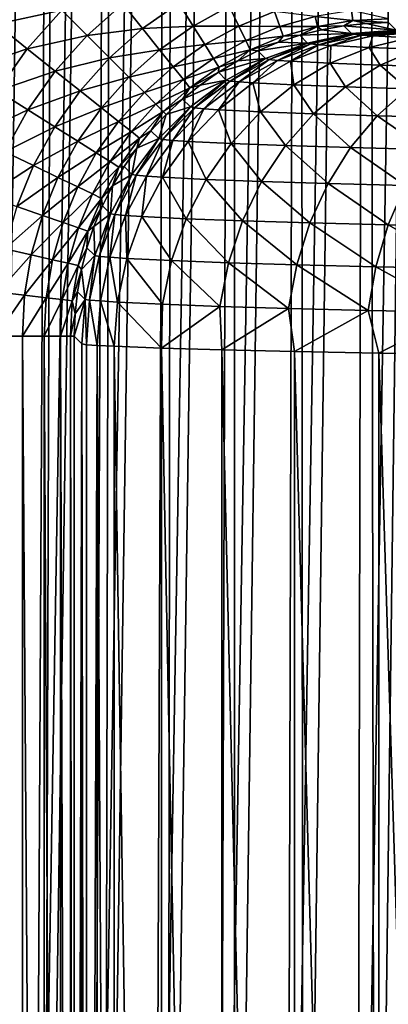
# Model space of a CAD drawing. Header units: millimetres. Extents: x -110 to 110, y 0 to 80.
# Tile 355 of 439: x 63.07 to 65.42, y 45.67 to 51.95. Entities that reach past the tile are written whole.
import ezdxf

# ---------------------------------------------------------------- set-up
doc = ezdxf.new("R2010")
doc.units = ezdxf.units.MM
doc.header["$LTSCALE"] = 59.460957
for name, color, linetype in [('134', 7, 'CONTINUOUS'), ('135', 7, 'CONTINUOUS'), ('136', 7, 'CONTINUOUS'), ('143', 7, 'CONTINUOUS'), ('144', 7, 'CONTINUOUS'), ('29', 7, 'CONTINUOUS'), ('53', 7, 'CONTINUOUS'), ('6', 7, 'CONTINUOUS'), ('77', 7, 'CONTINUOUS'), ('83', 7, 'CONTINUOUS'), ('86', 7, 'CONTINUOUS')]:
    doc.layers.add(name, color=color, linetype=linetype)

msp = doc.modelspace()

# ---------------------------------------------------------------- linework, layer by layer
at = {"layer": '134', "color": 7, "linetype": 'CONTINUOUS'}
for points in [[(65.2984, 51.7721, 43.5604), (65.3221, 51.846, 44.3345), (65.0553, 51.7842, 44.2564), (65.2984, 51.7721, 43.5604)], [(65.5565, 51.8343, 43.6635), (65.3221, 51.846, 44.3345), (65.2984, 51.7721, 43.5604), (65.5565, 51.8343, 43.6635)], [(65.5565, 51.8343, 43.6635), (65.5941, 51.8676, 44.4149), (65.3221, 51.846, 44.3345), (65.5565, 51.8343, 43.6635)], [(65.0509, 51.6711, 43.4623), (65.0553, 51.7842, 44.2564), (64.7994, 51.6837, 44.1822), (65.0509, 51.6711, 43.4623)], [(65.2984, 51.7721, 43.5604), (65.0553, 51.7842, 44.2564), (65.0509, 51.6711, 43.4623), (65.2984, 51.7721, 43.5604)], [(65.6065, 51.7604, 42.8906), (65.5565, 51.8343, 43.6635), (65.2984, 51.7721, 43.5604), (65.6065, 51.7604, 42.8906)], [(65.3696, 51.659, 42.7695), (65.2984, 51.7721, 43.5604), (65.0509, 51.6711, 43.4623), (65.3696, 51.659, 42.7695)], [(65.6065, 51.7604, 42.8906), (65.2984, 51.7721, 43.5604), (65.3696, 51.659, 42.7695), (65.6065, 51.7604, 42.8906)], [(65.7525, 51.6475, 42.11), (65.6065, 51.7604, 42.8906), (65.3696, 51.659, 42.7695), (65.7525, 51.6475, 42.11)], [(64.819, 51.5333, 43.3711), (64.7994, 51.6837, 44.1822), (64.5597, 51.5463, 44.1135), (64.819, 51.5333, 43.3711)], [(65.0509, 51.6711, 43.4623), (64.7994, 51.6837, 44.1822), (64.819, 51.5333, 43.3711), (65.0509, 51.6711, 43.4623)], [(65.1476, 51.5209, 42.6567), (65.0509, 51.6711, 43.4623), (64.819, 51.5333, 43.3711), (65.1476, 51.5209, 42.6567)], [(65.3696, 51.659, 42.7695), (65.0509, 51.6711, 43.4623), (65.1476, 51.5209, 42.6567), (65.3696, 51.659, 42.7695)], [(65.5424, 51.509, 41.9767), (65.3696, 51.659, 42.7695), (65.1476, 51.5209, 42.6567), (65.5424, 51.509, 41.9767)], [(65.7525, 51.6475, 42.11), (65.3696, 51.659, 42.7695), (65.5424, 51.509, 41.9767), (65.7525, 51.6475, 42.11)], [(64.6074, 51.3616, 43.2887), (64.5597, 51.5463, 44.1135), (64.3409, 51.3749, 44.0515), (64.6074, 51.3616, 43.2887)], [(64.819, 51.5333, 43.3711), (64.5597, 51.5463, 44.1135), (64.6074, 51.3616, 43.2887), (64.819, 51.5333, 43.3711)], [(64.945, 51.3488, 42.5546), (64.819, 51.5333, 43.3711), (64.6074, 51.3616, 43.2887), (64.945, 51.3488, 42.5546)], [(65.1476, 51.5209, 42.6567), (64.819, 51.5333, 43.3711), (64.945, 51.3488, 42.5546), (65.1476, 51.5209, 42.6567)], [(65.3507, 51.3366, 41.8559), (65.1476, 51.5209, 42.6567), (64.945, 51.3488, 42.5546), (65.3507, 51.3366, 41.8559)], [(65.5424, 51.509, 41.9767), (65.1476, 51.5209, 42.6567), (65.3507, 51.3366, 41.8559), (65.5424, 51.509, 41.9767)], [(65.8208, 51.3251, 41.1987), (65.5424, 51.509, 41.9767), (65.3507, 51.3366, 41.8559), (65.8208, 51.3251, 41.1987)], [(64.4203, 51.1593, 43.2168), (64.3409, 51.3749, 44.0515), (64.1476, 51.173, 43.9976), (64.4203, 51.1593, 43.2168)], [(64.6074, 51.3616, 43.2887), (64.3409, 51.3749, 44.0515), (64.4203, 51.1593, 43.2168), (64.6074, 51.3616, 43.2887)], [(64.7659, 51.1462, 42.4653), (64.6074, 51.3616, 43.2887), (64.4203, 51.1593, 43.2168), (64.7659, 51.1462, 42.4653)], [(64.945, 51.3488, 42.5546), (64.6074, 51.3616, 43.2887), (64.7659, 51.1462, 42.4653), (64.945, 51.3488, 42.5546)], [(65.1812, 51.1337, 41.75), (64.945, 51.3488, 42.5546), (64.7659, 51.1462, 42.4653), (65.1812, 51.1337, 41.75)], [(65.3507, 51.3366, 41.8559), (64.945, 51.3488, 42.5546), (65.1812, 51.1337, 41.75), (65.3507, 51.3366, 41.8559)], [(65.6625, 51.122, 41.0772), (65.3507, 51.3366, 41.8559), (65.1812, 51.1337, 41.75), (65.6625, 51.122, 41.0772)], [(65.8208, 51.3251, 41.1987), (65.3507, 51.3366, 41.8559), (65.6625, 51.122, 41.0772), (65.8208, 51.3251, 41.1987)], [(64.2616, 50.9307, 43.1567), (64.1476, 51.173, 43.9976), (63.9835, 50.9446, 43.9529), (64.2616, 50.9307, 43.1567)], [(64.4203, 51.1593, 43.2168), (64.1476, 51.173, 43.9976), (64.2616, 50.9307, 43.1567), (64.4203, 51.1593, 43.2168)], [(64.614, 50.9173, 42.3905), (64.4203, 51.1593, 43.2168), (64.2616, 50.9307, 43.1567), (64.614, 50.9173, 42.3905)], [(64.7659, 51.1462, 42.4653), (64.4203, 51.1593, 43.2168), (64.614, 50.9173, 42.3905), (64.7659, 51.1462, 42.4653)], [(65.0375, 50.9046, 41.6611), (64.7659, 51.1462, 42.4653), (64.614, 50.9173, 42.3905), (65.0375, 50.9046, 41.6611)], [(65.1812, 51.1337, 41.75), (64.7659, 51.1462, 42.4653), (65.0375, 50.9046, 41.6611), (65.1812, 51.1337, 41.75)], [(65.5282, 50.8926, 40.9752), (65.1812, 51.1337, 41.75), (65.0375, 50.9046, 41.6611), (65.5282, 50.8926, 40.9752)], [(65.6625, 51.122, 41.0772), (65.1812, 51.1337, 41.75), (65.5282, 50.8926, 40.9752), (65.6625, 51.122, 41.0772)], [(64.1345, 50.6802, 43.1098), (63.9835, 50.9446, 43.9529), (63.8521, 50.6943, 43.9183), (64.1345, 50.6802, 43.1098)], [(64.2616, 50.9307, 43.1567), (63.9835, 50.9446, 43.9529), (64.1345, 50.6802, 43.1098), (64.2616, 50.9307, 43.1567)], [(64.4923, 50.6666, 42.3317), (64.2616, 50.9307, 43.1567), (64.1345, 50.6802, 43.1098), (64.4923, 50.6666, 42.3317)], [(64.614, 50.9173, 42.3905), (64.2616, 50.9307, 43.1567), (64.4923, 50.6666, 42.3317), (64.614, 50.9173, 42.3905)], [(64.9223, 50.6537, 41.5911), (64.614, 50.9173, 42.3905), (64.4923, 50.6666, 42.3317), (64.9223, 50.6537, 41.5911)], [(65.0375, 50.9046, 41.6611), (64.614, 50.9173, 42.3905), (64.9223, 50.6537, 41.5911), (65.0375, 50.9046, 41.6611)], [(65.4206, 50.6416, 40.8946), (65.0375, 50.9046, 41.6611), (64.9223, 50.6537, 41.5911), (65.4206, 50.6416, 40.8946)], [(65.5282, 50.8926, 40.9752), (65.0375, 50.9046, 41.6611), (65.4206, 50.6416, 40.8946), (65.5282, 50.8926, 40.9752)], [(65.9827, 50.6303, 40.2484), (65.5282, 50.8926, 40.9752), (65.4206, 50.6416, 40.8946), (65.9827, 50.6303, 40.2484)], [(64.0416, 50.4131, 43.0769), (63.8521, 50.6943, 43.9183), (63.756, 50.4274, 43.8944), (64.0416, 50.4131, 43.0769)], [(64.1345, 50.6802, 43.1098), (63.8521, 50.6943, 43.9183), (64.0416, 50.4131, 43.0769), (64.1345, 50.6802, 43.1098)], [(64.4033, 50.3994, 42.2902), (64.1345, 50.6802, 43.1098), (64.0416, 50.4131, 43.0769), (64.4033, 50.3994, 42.2902)], [(64.4923, 50.6666, 42.3317), (64.1345, 50.6802, 43.1098), (64.4033, 50.3994, 42.2902), (64.4923, 50.6666, 42.3317)], [(64.8381, 50.3863, 41.5414), (64.4923, 50.6666, 42.3317), (64.4033, 50.3994, 42.2902), (64.8381, 50.3863, 41.5414)], [(64.9223, 50.6537, 41.5911), (64.4923, 50.6666, 42.3317), (64.8381, 50.3863, 41.5414), (64.9223, 50.6537, 41.5911)], [(65.342, 50.374, 40.8371), (64.9223, 50.6537, 41.5911), (64.8381, 50.3863, 41.5414), (65.342, 50.374, 40.8371)], [(65.4206, 50.6416, 40.8946), (64.9223, 50.6537, 41.5911), (65.342, 50.374, 40.8371), (65.4206, 50.6416, 40.8946)], [(65.9103, 50.3626, 40.1838), (65.4206, 50.6416, 40.8946), (65.342, 50.374, 40.8371), (65.9103, 50.3626, 40.1838)], [(65.9827, 50.6303, 40.2484), (65.4206, 50.6416, 40.8946), (65.9103, 50.3626, 40.1838), (65.9827, 50.6303, 40.2484)], [(63.9846, 50.1347, 43.0588), (63.756, 50.4274, 43.8944), (63.6972, 50.1491, 43.8818), (63.9846, 50.1347, 43.0588)], [(64.0416, 50.4131, 43.0769), (63.756, 50.4274, 43.8944), (63.9846, 50.1347, 43.0588), (64.0416, 50.4131, 43.0769)], [(64.3489, 50.1209, 42.2668), (64.0416, 50.4131, 43.0769), (63.9846, 50.1347, 43.0588), (64.3489, 50.1209, 42.2668)], [(64.4033, 50.3994, 42.2902), (64.0416, 50.4131, 43.0769), (64.3489, 50.1209, 42.2668), (64.4033, 50.3994, 42.2902)], [(64.7866, 50.1077, 41.5129), (64.4033, 50.3994, 42.2902), (64.3489, 50.1209, 42.2668), (64.7866, 50.1077, 41.5129)], [(64.8381, 50.3863, 41.5414), (64.4033, 50.3994, 42.2902), (64.7866, 50.1077, 41.5129), (64.8381, 50.3863, 41.5414)], [(65.2938, 50.0953, 40.8039), (64.8381, 50.3863, 41.5414), (64.7866, 50.1077, 41.5129), (65.2938, 50.0953, 40.8039)], [(65.342, 50.374, 40.8371), (64.8381, 50.3863, 41.5414), (65.2938, 50.0953, 40.8039), (65.342, 50.374, 40.8371)], [(65.866, 50.0839, 40.1462), (65.342, 50.374, 40.8371), (65.2938, 50.0953, 40.8039), (65.866, 50.0839, 40.1462)], [(65.9103, 50.3626, 40.1838), (65.342, 50.374, 40.8371), (65.866, 50.0839, 40.1462), (65.9103, 50.3626, 40.1838)], [(63.6768, 49.8679, 43.8806), (63.9776, 49.8562, 43.0245), (63.6972, 50.1491, 43.8818), (63.6768, 49.8679, 43.8806)], [(63.9776, 49.8562, 43.0245), (63.9846, 50.1347, 43.0588), (63.6972, 50.1491, 43.8818), (63.9776, 49.8562, 43.0245)], [(63.9776, 49.8562, 43.0245), (64.3489, 50.1209, 42.2668), (63.9846, 50.1347, 43.0588), (63.9776, 49.8562, 43.0245)], [(63.9776, 49.8562, 43.0245), (64.3613, 49.845, 42.2021), (64.3489, 50.1209, 42.2668), (63.9776, 49.8562, 43.0245)], [(64.3613, 49.845, 42.2021), (64.7866, 50.1077, 41.5129), (64.3489, 50.1209, 42.2668), (64.3613, 49.845, 42.2021)], [(64.3613, 49.845, 42.2021), (64.8241, 49.8343, 41.4215), (64.7866, 50.1077, 41.5129), (64.3613, 49.845, 42.2021)], [(64.8241, 49.8343, 41.4215), (65.2938, 50.0953, 40.8039), (64.7866, 50.1077, 41.5129), (64.8241, 49.8343, 41.4215)], [(64.8241, 49.8343, 41.4215), (65.3615, 49.8243, 40.6903), (65.2938, 50.0953, 40.8039), (64.8241, 49.8343, 41.4215)], [(65.3615, 49.8243, 40.6903), (65.866, 50.0839, 40.1462), (65.2938, 50.0953, 40.8039), (65.3615, 49.8243, 40.6903)], [(65.3615, 49.8243, 40.6903), (65.9683, 49.8151, 40.0156), (65.866, 50.0839, 40.1462), (65.3615, 49.8243, 40.6903)]]:
    msp.add_3dface(points, dxfattribs=at)
at = {"layer": '135', "color": 7, "linetype": 'CONTINUOUS'}
for points in [[(64.9072, 51.8004, 45.2079), (64.9279, 51.795, 44.887), (65.1859, 51.8612, 45.2117), (64.9072, 51.8004, 45.2079)], [(64.9279, 51.795, 44.887), (65.2048, 51.856, 44.9159), (65.1859, 51.8612, 45.2117), (64.9279, 51.795, 44.887)], [(64.9279, 51.795, 44.887), (64.9775, 51.7896, 44.5687), (65.2048, 51.856, 44.9159), (64.9279, 51.795, 44.887)], [(64.9775, 51.7896, 44.5687), (65.2503, 51.851, 44.6224), (65.2048, 51.856, 44.9159), (64.9775, 51.7896, 44.5687)], [(64.9775, 51.7896, 44.5687), (65.0553, 51.7842, 44.2564), (65.2503, 51.851, 44.6224), (64.9775, 51.7896, 44.5687)], [(65.0553, 51.7842, 44.2564), (65.3221, 51.846, 44.3345), (65.2503, 51.851, 44.6224), (65.0553, 51.7842, 44.2564)], [(65.4874, 51.8769, 44.9461), (65.4705, 51.8816, 45.2163), (65.1859, 51.8612, 45.2117), (65.4874, 51.8769, 44.9461)], [(65.2048, 51.856, 44.9159), (65.4874, 51.8769, 44.9461), (65.1859, 51.8612, 45.2117), (65.2048, 51.856, 44.9159)], [(65.5287, 51.8722, 44.678), (65.4874, 51.8769, 44.9461), (65.2048, 51.856, 44.9159), (65.5287, 51.8722, 44.678)], [(65.2503, 51.851, 44.6224), (65.5287, 51.8722, 44.678), (65.2048, 51.856, 44.9159), (65.2503, 51.851, 44.6224)], [(65.5941, 51.8676, 44.4149), (65.5287, 51.8722, 44.678), (65.2503, 51.851, 44.6224), (65.5941, 51.8676, 44.4149)], [(65.3221, 51.846, 44.3345), (65.5941, 51.8676, 44.4149), (65.2503, 51.851, 44.6224), (65.3221, 51.846, 44.3345)], [(64.6399, 51.7007, 45.205), (64.6623, 51.695, 44.86), (64.9072, 51.8004, 45.2079), (64.6399, 51.7007, 45.205)], [(64.6623, 51.695, 44.86), (64.9279, 51.795, 44.887), (64.9072, 51.8004, 45.2079), (64.6623, 51.695, 44.86)], [(64.6623, 51.695, 44.86), (64.7158, 51.6894, 44.5179), (64.9279, 51.795, 44.887), (64.6623, 51.695, 44.86)], [(64.7158, 51.6894, 44.5179), (64.9775, 51.7896, 44.5687), (64.9279, 51.795, 44.887), (64.7158, 51.6894, 44.5179)], [(64.7158, 51.6894, 44.5179), (64.7994, 51.6837, 44.1822), (64.9775, 51.7896, 44.5687), (64.7158, 51.6894, 44.5179)], [(64.7994, 51.6837, 44.1822), (65.0553, 51.7842, 44.2564), (64.9775, 51.7896, 44.5687), (64.7994, 51.6837, 44.1822)], [(64.3895, 51.5639, 45.203), (64.4135, 51.5581, 44.8355), (64.6399, 51.7007, 45.205), (64.3895, 51.5639, 45.203)], [(64.4135, 51.5581, 44.8355), (64.6623, 51.695, 44.86), (64.6399, 51.7007, 45.205), (64.4135, 51.5581, 44.8355)], [(64.4135, 51.5581, 44.8355), (64.4707, 51.5524, 44.471), (64.6623, 51.695, 44.86), (64.4135, 51.5581, 44.8355)], [(64.4707, 51.5524, 44.471), (64.7158, 51.6894, 44.5179), (64.6623, 51.695, 44.86), (64.4707, 51.5524, 44.471)], [(64.4707, 51.5524, 44.471), (64.5597, 51.5463, 44.1135), (64.7158, 51.6894, 44.5179), (64.4707, 51.5524, 44.471)], [(64.5597, 51.5463, 44.1135), (64.7994, 51.6837, 44.1822), (64.7158, 51.6894, 44.5179), (64.5597, 51.5463, 44.1135)], [(64.1612, 51.3929, 45.202), (64.1866, 51.3871, 44.814), (64.3895, 51.5639, 45.203), (64.1612, 51.3929, 45.202)], [(64.1866, 51.3871, 44.814), (64.4135, 51.5581, 44.8355), (64.3895, 51.5639, 45.203), (64.1866, 51.3871, 44.814)], [(64.1866, 51.3871, 44.814), (64.247, 51.3813, 44.4291), (64.4135, 51.5581, 44.8355), (64.1866, 51.3871, 44.814)], [(64.247, 51.3813, 44.4291), (64.4707, 51.5524, 44.471), (64.4135, 51.5581, 44.8355), (64.247, 51.3813, 44.4291)], [(64.247, 51.3813, 44.4291), (64.3409, 51.3749, 44.0515), (64.4707, 51.5524, 44.471), (64.247, 51.3813, 44.4291)], [(64.3409, 51.3749, 44.0515), (64.5597, 51.5463, 44.1135), (64.4707, 51.5524, 44.471), (64.3409, 51.3749, 44.0515)], [(63.9594, 51.1912, 45.202), (63.986, 51.1854, 44.7958), (64.1612, 51.3929, 45.202), (63.9594, 51.1912, 45.202)], [(63.986, 51.1854, 44.7958), (64.1866, 51.3871, 44.814), (64.1612, 51.3929, 45.202), (63.986, 51.1854, 44.7958)], [(63.986, 51.1854, 44.7958), (64.0492, 51.1797, 44.3929), (64.1866, 51.3871, 44.814), (63.986, 51.1854, 44.7958)], [(64.0492, 51.1797, 44.3929), (64.247, 51.3813, 44.4291), (64.1866, 51.3871, 44.814), (64.0492, 51.1797, 44.3929)], [(64.0492, 51.1797, 44.3929), (64.1476, 51.173, 43.9976), (64.247, 51.3813, 44.4291), (64.0492, 51.1797, 44.3929)], [(64.1476, 51.173, 43.9976), (64.3409, 51.3749, 44.0515), (64.247, 51.3813, 44.4291), (64.1476, 51.173, 43.9976)], [(63.7884, 50.9628, 45.203), (63.8159, 50.9571, 44.7814), (63.9594, 51.1912, 45.202), (63.7884, 50.9628, 45.203)], [(63.8159, 50.9571, 44.7814), (63.986, 51.1854, 44.7958), (63.9594, 51.1912, 45.202), (63.8159, 50.9571, 44.7814)], [(63.8159, 50.9571, 44.7814), (63.8815, 50.9515, 44.3632), (63.986, 51.1854, 44.7958), (63.8159, 50.9571, 44.7814)], [(63.8815, 50.9515, 44.3632), (64.0492, 51.1797, 44.3929), (63.986, 51.1854, 44.7958), (63.8815, 50.9515, 44.3632)], [(63.8815, 50.9515, 44.3632), (63.9835, 50.9446, 43.9529), (64.0492, 51.1797, 44.3929), (63.8815, 50.9515, 44.3632)], [(63.9835, 50.9446, 43.9529), (64.1476, 51.173, 43.9976), (64.0492, 51.1797, 44.3929), (63.9835, 50.9446, 43.9529)], [(63.6517, 50.7124, 45.205), (63.6798, 50.707, 44.771), (63.7884, 50.9628, 45.203), (63.6517, 50.7124, 45.205)], [(63.6798, 50.707, 44.771), (63.8159, 50.9571, 44.7814), (63.7884, 50.9628, 45.203), (63.6798, 50.707, 44.771)], [(63.6798, 50.707, 44.771), (63.7471, 50.7015, 44.3406), (63.8159, 50.9571, 44.7814), (63.6798, 50.707, 44.771)], [(63.7471, 50.7015, 44.3406), (63.8815, 50.9515, 44.3632), (63.8159, 50.9571, 44.7814), (63.7471, 50.7015, 44.3406)], [(63.7471, 50.7015, 44.3406), (63.8521, 50.6943, 43.9183), (63.8815, 50.9515, 44.3632), (63.7471, 50.7015, 44.3406)], [(63.8521, 50.6943, 43.9183), (63.9835, 50.9446, 43.9529), (63.8815, 50.9515, 44.3632), (63.8521, 50.6943, 43.9183)], [(63.5519, 50.4452, 45.2079), (63.5804, 50.4399, 44.7649), (63.6517, 50.7124, 45.205), (63.5519, 50.4452, 45.2079)], [(63.5804, 50.4399, 44.7649), (63.6798, 50.707, 44.771), (63.6517, 50.7124, 45.205), (63.5804, 50.4399, 44.7649)], [(63.5804, 50.4399, 44.7649), (63.6489, 50.4347, 44.3255), (63.6798, 50.707, 44.771), (63.5804, 50.4399, 44.7649)], [(63.6489, 50.4347, 44.3255), (63.7471, 50.7015, 44.3406), (63.6798, 50.707, 44.771), (63.6489, 50.4347, 44.3255)], [(63.6489, 50.4347, 44.3255), (63.756, 50.4274, 43.8944), (63.7471, 50.7015, 44.3406), (63.6489, 50.4347, 44.3255)], [(63.756, 50.4274, 43.8944), (63.8521, 50.6943, 43.9183), (63.7471, 50.7015, 44.3406), (63.756, 50.4274, 43.8944)], [(63.4912, 50.1664, 45.2117), (63.5197, 50.1614, 44.7632), (63.5519, 50.4452, 45.2079), (63.4912, 50.1664, 45.2117)], [(63.5197, 50.1614, 44.7632), (63.5804, 50.4399, 44.7649), (63.5519, 50.4452, 45.2079), (63.5197, 50.1614, 44.7632)], [(63.5197, 50.1614, 44.7632), (63.5887, 50.1565, 44.3183), (63.5804, 50.4399, 44.7649), (63.5197, 50.1614, 44.7632)], [(63.5887, 50.1565, 44.3183), (63.6489, 50.4347, 44.3255), (63.5804, 50.4399, 44.7649), (63.5887, 50.1565, 44.3183)], [(63.5887, 50.1565, 44.3183), (63.6972, 50.1491, 43.8818), (63.6489, 50.4347, 44.3255), (63.5887, 50.1565, 44.3183)], [(63.6972, 50.1491, 43.8818), (63.756, 50.4274, 43.8944), (63.6489, 50.4347, 44.3255), (63.6972, 50.1491, 43.8818)], [(63.4708, 49.8819, 45.2163), (63.499, 49.8772, 44.7659), (63.4912, 50.1664, 45.2117), (63.4708, 49.8819, 45.2163)], [(63.499, 49.8772, 44.7659), (63.5197, 50.1614, 44.7632), (63.4912, 50.1664, 45.2117), (63.499, 49.8772, 44.7659)], [(63.499, 49.8772, 44.7659), (63.5679, 49.8725, 44.319), (63.5197, 50.1614, 44.7632), (63.499, 49.8772, 44.7659)], [(63.5679, 49.8725, 44.319), (63.5887, 50.1565, 44.3183), (63.5197, 50.1614, 44.7632), (63.5679, 49.8725, 44.319)], [(63.5679, 49.8725, 44.319), (63.6768, 49.8679, 43.8806), (63.5887, 50.1565, 44.3183), (63.5679, 49.8725, 44.319)], [(63.6768, 49.8679, 43.8806), (63.6972, 50.1491, 43.8818), (63.5887, 50.1565, 44.3183), (63.6768, 49.8679, 43.8806)]]:
    msp.add_3dface(points, dxfattribs=at)
at = {"layer": '136', "color": 7, "linetype": 'CONTINUOUS'}
for points in [[(64.9966, 51.8853, 48.0415), (65.1859, 51.8612, 45.2117), (65.1373, 51.9106, 48.0395), (64.9966, 51.8853, 48.0415)], [(65.1373, 51.9106, 48.0395), (65.4705, 51.8816, 45.2163), (65.2792, 51.9258, 48.0373), (65.1373, 51.9106, 48.0395)], [(65.1859, 51.8612, 45.2117), (65.4705, 51.8816, 45.2163), (65.1373, 51.9106, 48.0395), (65.1859, 51.8612, 45.2117)], [(65.4705, 51.8816, 45.2163), (65.4213, 51.9308, 48.0349), (65.2792, 51.9258, 48.0373), (65.4705, 51.8816, 45.2163)], [(64.7225, 51.805, 48.0449), (64.9072, 51.8004, 45.2079), (64.858, 51.85, 48.0433), (64.7225, 51.805, 48.0449)], [(64.858, 51.85, 48.0433), (65.1859, 51.8612, 45.2117), (64.9966, 51.8853, 48.0415), (64.858, 51.85, 48.0433)], [(64.9072, 51.8004, 45.2079), (65.1859, 51.8612, 45.2117), (64.858, 51.85, 48.0433), (64.9072, 51.8004, 45.2079)], [(64.5906, 51.7504, 48.0462), (64.9072, 51.8004, 45.2079), (64.7225, 51.805, 48.0449), (64.5906, 51.7504, 48.0462)], [(64.6399, 51.7007, 45.205), (64.9072, 51.8004, 45.2079), (64.5906, 51.7504, 48.0462), (64.6399, 51.7007, 45.205)], [(64.4629, 51.6865, 48.0474), (64.6399, 51.7007, 45.205), (64.5906, 51.7504, 48.0462), (64.4629, 51.6865, 48.0474)], [(64.34, 51.6137, 48.0482), (64.6399, 51.7007, 45.205), (64.4629, 51.6865, 48.0474), (64.34, 51.6137, 48.0482)], [(64.3895, 51.5639, 45.203), (64.6399, 51.7007, 45.205), (64.34, 51.6137, 48.0482), (64.3895, 51.5639, 45.203)], [(64.2227, 51.5323, 48.0489), (64.3895, 51.5639, 45.203), (64.34, 51.6137, 48.0482), (64.2227, 51.5323, 48.0489)], [(64.1115, 51.4427, 48.0492), (64.3895, 51.5639, 45.203), (64.2227, 51.5323, 48.0489), (64.1115, 51.4427, 48.0492)], [(64.1612, 51.3929, 45.202), (64.3895, 51.5639, 45.203), (64.1115, 51.4427, 48.0492), (64.1612, 51.3929, 45.202)], [(64.007, 51.3454, 48.0494), (64.1612, 51.3929, 45.202), (64.1115, 51.4427, 48.0492), (64.007, 51.3454, 48.0494)], [(63.9097, 51.2409, 48.0492), (63.9594, 51.1912, 45.202), (64.007, 51.3454, 48.0494), (63.9097, 51.2409, 48.0492)], [(63.9594, 51.1912, 45.202), (64.1612, 51.3929, 45.202), (64.007, 51.3454, 48.0494), (63.9594, 51.1912, 45.202)], [(63.8201, 51.1297, 48.0489), (63.9594, 51.1912, 45.202), (63.9097, 51.2409, 48.0492), (63.8201, 51.1297, 48.0489)], [(63.7884, 50.9628, 45.203), (63.9594, 51.1912, 45.202), (63.8201, 51.1297, 48.0489), (63.7884, 50.9628, 45.203)], [(63.7387, 51.0124, 48.0482), (63.7884, 50.9628, 45.203), (63.8201, 51.1297, 48.0489), (63.7387, 51.0124, 48.0482)], [(63.6658, 50.8895, 48.0474), (63.7884, 50.9628, 45.203), (63.7387, 51.0124, 48.0482), (63.6658, 50.8895, 48.0474)], [(63.6517, 50.7124, 45.205), (63.7884, 50.9628, 45.203), (63.6658, 50.8895, 48.0474), (63.6517, 50.7124, 45.205)], [(63.602, 50.7618, 48.0462), (63.6517, 50.7124, 45.205), (63.6658, 50.8895, 48.0474), (63.602, 50.7618, 48.0462)], [(63.5474, 50.6299, 48.0449), (63.6517, 50.7124, 45.205), (63.602, 50.7618, 48.0462), (63.5474, 50.6299, 48.0449)], [(63.5519, 50.4452, 45.2079), (63.6517, 50.7124, 45.205), (63.5474, 50.6299, 48.0449), (63.5519, 50.4452, 45.2079)], [(63.5023, 50.4944, 48.0433), (63.5519, 50.4452, 45.2079), (63.5474, 50.6299, 48.0449), (63.5023, 50.4944, 48.0433)], [(63.467, 50.3558, 48.0415), (63.5519, 50.4452, 45.2079), (63.5023, 50.4944, 48.0433), (63.467, 50.3558, 48.0415)], [(63.4912, 50.1664, 45.2117), (63.5519, 50.4452, 45.2079), (63.467, 50.3558, 48.0415), (63.4912, 50.1664, 45.2117)], [(63.4417, 50.2151, 48.0395), (63.4912, 50.1664, 45.2117), (63.467, 50.3558, 48.0415), (63.4417, 50.2151, 48.0395)], [(63.4266, 50.0732, 48.0373), (63.4912, 50.1664, 45.2117), (63.4417, 50.2151, 48.0395), (63.4266, 50.0732, 48.0373)], [(63.4216, 49.9311, 48.0349), (63.4912, 50.1664, 45.2117), (63.4266, 50.0732, 48.0373), (63.4216, 49.9311, 48.0349)], [(63.4216, 49.9311, 48.0349), (63.4708, 49.8819, 45.2163), (63.4912, 50.1664, 45.2117), (63.4216, 49.9311, 48.0349)]]:
    msp.add_3dface(points, dxfattribs=at)
at = {"layer": '143', "color": 7, "linetype": 'CONTINUOUS'}
for points in [[(63.1656, 52.1868, 49.8289), (62.7197, 52.0855, 49.9246), (62.9274, 51.9199, 49.8287), (63.1656, 52.1868, 49.8289)], [(63.1656, 52.1868, 49.8289), (62.9274, 51.9199, 49.8287), (63.3421, 52.0103, 49.6966), (63.1656, 52.1868, 49.8289)], [(63.7305, 52.0512, 49.5303), (63.3421, 52.0103, 49.6966), (63.5036, 51.8487, 49.5305), (63.7305, 52.0512, 49.5303)], [(63.7305, 52.0512, 49.5303), (63.5036, 51.8487, 49.5305), (63.8569, 51.8927, 49.3336), (63.7305, 52.0512, 49.5303)], [(64.0867, 52.055, 49.3329), (63.7305, 52.0512, 49.5303), (63.8569, 51.8927, 49.3336), (64.0867, 52.055, 49.3329)], [(64.0867, 52.055, 49.3329), (63.8569, 51.8927, 49.3336), (64.1787, 51.9085, 49.1095), (64.0867, 52.055, 49.3329)], [(64.4083, 52.0344, 49.1082), (64.0867, 52.055, 49.3329), (64.1787, 51.9085, 49.1095), (64.4083, 52.0344, 49.1082)], [(64.4083, 52.0344, 49.1082), (64.1787, 51.9085, 49.1095), (64.4688, 51.9087, 48.8626), (64.4083, 52.0344, 49.1082)], [(64.6965, 52.0021, 48.8607), (64.4083, 52.0344, 49.1082), (64.4688, 51.9087, 48.8626), (64.6965, 52.0021, 48.8607)], [(63.3421, 52.0103, 49.6966), (62.9274, 51.9199, 49.8287), (63.1226, 51.7643, 49.6964), (63.3421, 52.0103, 49.6966)], [(63.3421, 52.0103, 49.6966), (63.1226, 51.7643, 49.6964), (63.5036, 51.8487, 49.5305), (63.3421, 52.0103, 49.6966)], [(64.6965, 52.0021, 48.8607), (64.4688, 51.9087, 48.8626), (64.7306, 51.9046, 48.5978), (64.6965, 52.0021, 48.8607)], [(64.9561, 51.9687, 48.5952), (64.6965, 52.0021, 48.8607), (64.7306, 51.9046, 48.5978), (64.9561, 51.9687, 48.5952)], [(65.1873, 52.007, 48.5922), (64.9561, 51.9687, 48.5952), (65.1945, 51.9431, 48.3171), (65.1873, 52.007, 48.5922)], [(65.4213, 51.9552, 48.3135), (65.1873, 52.007, 48.5922), (65.1945, 51.9431, 48.3171), (65.4213, 51.9552, 48.3135)], [(62.9274, 51.9199, 49.8287), (62.7212, 51.6277, 49.8284), (63.1226, 51.7643, 49.6964), (62.9274, 51.9199, 49.8287)], [(64.1787, 51.9085, 49.1095), (63.8569, 51.8927, 49.3336), (63.9648, 51.7574, 49.1103), (64.1787, 51.9085, 49.1095)], [(64.1787, 51.9085, 49.1095), (63.9648, 51.7574, 49.1103), (64.253, 51.7902, 48.864), (64.1787, 51.9085, 49.1095)], [(64.4688, 51.9087, 48.8626), (64.1787, 51.9085, 49.1095), (64.253, 51.7902, 48.864), (64.4688, 51.9087, 48.8626)], [(64.4688, 51.9087, 48.8626), (64.253, 51.7902, 48.864), (64.5137, 51.8155, 48.5998), (64.4688, 51.9087, 48.8626)], [(64.7306, 51.9046, 48.5978), (64.4688, 51.9087, 48.8626), (64.5137, 51.8155, 48.5998), (64.7306, 51.9046, 48.5978)], [(64.9561, 51.9687, 48.5952), (64.7306, 51.9046, 48.5978), (64.9705, 51.9055, 48.3203), (64.9561, 51.9687, 48.5952)], [(65.1945, 51.9431, 48.3171), (64.9561, 51.9687, 48.5952), (64.9705, 51.9055, 48.3203), (65.1945, 51.9431, 48.3171)], [(65.1373, 51.9106, 48.0395), (65.1945, 51.9431, 48.3171), (64.9705, 51.9055, 48.3203), (65.1373, 51.9106, 48.0395)], [(64.9966, 51.8853, 48.0415), (65.1373, 51.9106, 48.0395), (64.9705, 51.9055, 48.3203), (64.9966, 51.8853, 48.0415)], [(65.1373, 51.9106, 48.0395), (65.2792, 51.9258, 48.0373), (65.1945, 51.9431, 48.3171), (65.1373, 51.9106, 48.0395)], [(65.4213, 51.9308, 48.0349), (65.4213, 51.9552, 48.3135), (65.1945, 51.9431, 48.3171), (65.4213, 51.9308, 48.0349)], [(65.2792, 51.9258, 48.0373), (65.4213, 51.9308, 48.0349), (65.1945, 51.9431, 48.3171), (65.2792, 51.9258, 48.0373)], [(63.5036, 51.8487, 49.5305), (63.1226, 51.7643, 49.6964), (63.3012, 51.6218, 49.5303), (63.5036, 51.8487, 49.5305)], [(63.5036, 51.8487, 49.5305), (63.3012, 51.6218, 49.5303), (63.647, 51.7054, 49.3338), (63.5036, 51.8487, 49.5305)], [(63.8569, 51.8927, 49.3336), (63.5036, 51.8487, 49.5305), (63.647, 51.7054, 49.3338), (63.8569, 51.8927, 49.3336)], [(63.8569, 51.8927, 49.3336), (63.647, 51.7054, 49.3338), (63.9648, 51.7574, 49.1103), (63.8569, 51.8927, 49.3336)], [(64.7306, 51.9046, 48.5978), (64.5137, 51.8155, 48.5998), (64.7521, 51.8431, 48.3229), (64.7306, 51.9046, 48.5978)], [(64.7225, 51.805, 48.0449), (64.858, 51.85, 48.0433), (64.7521, 51.8431, 48.3229), (64.7225, 51.805, 48.0449)], [(64.9705, 51.9055, 48.3203), (64.7306, 51.9046, 48.5978), (64.7521, 51.8431, 48.3229), (64.9705, 51.9055, 48.3203)], [(64.858, 51.85, 48.0433), (64.9705, 51.9055, 48.3203), (64.7521, 51.8431, 48.3229), (64.858, 51.85, 48.0433)], [(64.858, 51.85, 48.0433), (64.9966, 51.8853, 48.0415), (64.9705, 51.9055, 48.3203), (64.858, 51.85, 48.0433)], [(64.253, 51.7902, 48.864), (63.9648, 51.7574, 49.1103), (64.052, 51.6481, 48.8648), (64.253, 51.7902, 48.864)], [(64.253, 51.7902, 48.864), (64.052, 51.6481, 48.8648), (64.3082, 51.7024, 48.6013), (64.253, 51.7902, 48.864)], [(64.5137, 51.8155, 48.5998), (64.253, 51.7902, 48.864), (64.3082, 51.7024, 48.6013), (64.5137, 51.8155, 48.5998)], [(64.5137, 51.8155, 48.5998), (64.3082, 51.7024, 48.6013), (64.5421, 51.7565, 48.325), (64.5137, 51.8155, 48.5998)], [(64.7521, 51.8431, 48.3229), (64.5137, 51.8155, 48.5998), (64.5421, 51.7565, 48.325), (64.7521, 51.8431, 48.3229)], [(64.7225, 51.805, 48.0449), (64.7521, 51.8431, 48.3229), (64.5421, 51.7565, 48.325), (64.7225, 51.805, 48.0449)], [(64.5906, 51.7504, 48.0462), (64.7225, 51.805, 48.0449), (64.5421, 51.7565, 48.325), (64.5906, 51.7504, 48.0462)], [(63.1226, 51.7643, 49.6964), (62.7212, 51.6277, 49.8284), (62.9325, 51.495, 49.6959), (63.1226, 51.7643, 49.6964)], [(63.1226, 51.7643, 49.6964), (62.9325, 51.495, 49.6959), (63.3012, 51.6218, 49.5303), (63.1226, 51.7643, 49.6964)], [(63.9648, 51.7574, 49.1103), (63.647, 51.7054, 49.3338), (63.7694, 51.583, 49.1105), (63.9648, 51.7574, 49.1103)], [(63.9648, 51.7574, 49.1103), (63.7694, 51.583, 49.1105), (64.052, 51.6481, 48.8648), (63.9648, 51.7574, 49.1103)], [(64.5421, 51.7565, 48.325), (64.3082, 51.7024, 48.6013), (64.3431, 51.6468, 48.3265), (64.5421, 51.7565, 48.325)], [(64.4629, 51.6865, 48.0474), (64.5421, 51.7565, 48.325), (64.3431, 51.6468, 48.3265), (64.4629, 51.6865, 48.0474)], [(64.4629, 51.6865, 48.0474), (64.5906, 51.7504, 48.0462), (64.5421, 51.7565, 48.325), (64.4629, 51.6865, 48.0474)], [(63.647, 51.7054, 49.3338), (63.3012, 51.6218, 49.5303), (63.4597, 51.4954, 49.3336), (63.647, 51.7054, 49.3338)], [(63.647, 51.7054, 49.3338), (63.4597, 51.4954, 49.3336), (63.7694, 51.583, 49.1105), (63.647, 51.7054, 49.3338)], [(64.3082, 51.7024, 48.6013), (64.052, 51.6481, 48.8648), (64.1167, 51.5669, 48.6022), (64.3082, 51.7024, 48.6013)], [(64.3082, 51.7024, 48.6013), (64.1167, 51.5669, 48.6022), (64.3431, 51.6468, 48.3265), (64.3082, 51.7024, 48.6013)], [(64.34, 51.6137, 48.0482), (64.4629, 51.6865, 48.0474), (64.3431, 51.6468, 48.3265), (64.34, 51.6137, 48.0482)], [(63.3012, 51.6218, 49.5303), (62.9325, 51.495, 49.6959), (63.1258, 51.3735, 49.5297), (63.3012, 51.6218, 49.5303)], [(63.3012, 51.6218, 49.5303), (63.1258, 51.3735, 49.5297), (63.4597, 51.4954, 49.3336), (63.3012, 51.6218, 49.5303)], [(64.052, 51.6481, 48.8648), (63.7694, 51.583, 49.1105), (63.8683, 51.4841, 48.8651), (64.052, 51.6481, 48.8648)], [(64.052, 51.6481, 48.8648), (63.8683, 51.4841, 48.8651), (64.1167, 51.5669, 48.6022), (64.052, 51.6481, 48.8648)], [(64.3431, 51.6468, 48.3265), (64.1167, 51.5669, 48.6022), (64.1577, 51.5154, 48.3275), (64.3431, 51.6468, 48.3265)], [(64.34, 51.6137, 48.0482), (64.3431, 51.6468, 48.3265), (64.1577, 51.5154, 48.3275), (64.34, 51.6137, 48.0482)], [(64.2227, 51.5323, 48.0489), (64.34, 51.6137, 48.0482), (64.1577, 51.5154, 48.3275), (64.2227, 51.5323, 48.0489)], [(63.7694, 51.583, 49.1105), (63.4597, 51.4954, 49.3336), (63.5949, 51.3876, 49.1103), (63.7694, 51.583, 49.1105)], [(63.7694, 51.583, 49.1105), (63.5949, 51.3876, 49.1103), (63.8683, 51.4841, 48.8651), (63.7694, 51.583, 49.1105)], [(64.1167, 51.5669, 48.6022), (63.8683, 51.4841, 48.8651), (63.9417, 51.4106, 48.6024), (64.1167, 51.5669, 48.6022)], [(64.1167, 51.5669, 48.6022), (63.9417, 51.4106, 48.6024), (64.1577, 51.5154, 48.3275), (64.1167, 51.5669, 48.6022)], [(64.1115, 51.4427, 48.0492), (64.2227, 51.5323, 48.0489), (64.1577, 51.5154, 48.3275), (64.1115, 51.4427, 48.0492)], [(62.9325, 51.495, 49.6959), (62.7742, 51.2059, 49.6951), (63.1258, 51.3735, 49.5297), (62.9325, 51.495, 49.6959)], [(63.4597, 51.4954, 49.3336), (63.1258, 51.3735, 49.5297), (63.2974, 51.2657, 49.3329), (63.4597, 51.4954, 49.3336)], [(63.4597, 51.4954, 49.3336), (63.2974, 51.2657, 49.3329), (63.5949, 51.3876, 49.1103), (63.4597, 51.4954, 49.3336)], [(63.8683, 51.4841, 48.8651), (63.5949, 51.3876, 49.1103), (63.7043, 51.3004, 48.8648), (63.8683, 51.4841, 48.8651)], [(63.8683, 51.4841, 48.8651), (63.7043, 51.3004, 48.8648), (63.9417, 51.4106, 48.6024), (63.8683, 51.4841, 48.8651)], [(64.1577, 51.5154, 48.3275), (63.9417, 51.4106, 48.6024), (63.9883, 51.3641, 48.3278), (64.1577, 51.5154, 48.3275)], [(64.1115, 51.4427, 48.0492), (64.1577, 51.5154, 48.3275), (63.9883, 51.3641, 48.3278), (64.1115, 51.4427, 48.0492)], [(63.9417, 51.4106, 48.6024), (63.7043, 51.3004, 48.8648), (63.7855, 51.2356, 48.6022), (63.9417, 51.4106, 48.6024)], [(63.9417, 51.4106, 48.6024), (63.7855, 51.2356, 48.6022), (63.9883, 51.3641, 48.3278), (63.9417, 51.4106, 48.6024)], [(64.007, 51.3454, 48.0494), (64.1115, 51.4427, 48.0492), (63.9883, 51.3641, 48.3278), (64.007, 51.3454, 48.0494)], [(63.1258, 51.3735, 49.5297), (62.7742, 51.2059, 49.6951), (62.9798, 51.1069, 49.5287), (63.1258, 51.3735, 49.5297)], [(63.1258, 51.3735, 49.5297), (62.9798, 51.1069, 49.5287), (63.2974, 51.2657, 49.3329), (63.1258, 51.3735, 49.5297)], [(63.5949, 51.3876, 49.1103), (63.2974, 51.2657, 49.3329), (63.4438, 51.1737, 49.1095), (63.5949, 51.3876, 49.1103)], [(63.5949, 51.3876, 49.1103), (63.4438, 51.1737, 49.1095), (63.7043, 51.3004, 48.8648), (63.5949, 51.3876, 49.1103)], [(63.9883, 51.3641, 48.3278), (63.7855, 51.2356, 48.6022), (63.8369, 51.1946, 48.3275), (63.9883, 51.3641, 48.3278)], [(63.9097, 51.2409, 48.0492), (63.9883, 51.3641, 48.3278), (63.8369, 51.1946, 48.3275), (63.9097, 51.2409, 48.0492)], [(63.9097, 51.2409, 48.0492), (64.007, 51.3454, 48.0494), (63.9883, 51.3641, 48.3278), (63.9097, 51.2409, 48.0492)], [(63.7043, 51.3004, 48.8648), (63.4438, 51.1737, 49.1095), (63.5621, 51.0993, 48.864), (63.7043, 51.3004, 48.8648)], [(63.7043, 51.3004, 48.8648), (63.5621, 51.0993, 48.864), (63.7855, 51.2356, 48.6022), (63.7043, 51.3004, 48.8648)], [(63.2974, 51.2657, 49.3329), (62.9798, 51.1069, 49.5287), (63.1623, 51.019, 49.3317), (63.2974, 51.2657, 49.3329)], [(63.2974, 51.2657, 49.3329), (63.1623, 51.019, 49.3317), (63.4438, 51.1737, 49.1095), (63.2974, 51.2657, 49.3329)], [(63.7855, 51.2356, 48.6022), (63.5621, 51.0993, 48.864), (63.65, 51.0442, 48.6013), (63.7855, 51.2356, 48.6022)], [(63.7855, 51.2356, 48.6022), (63.65, 51.0442, 48.6013), (63.8369, 51.1946, 48.3275), (63.7855, 51.2356, 48.6022)], [(63.8201, 51.1297, 48.0489), (63.9097, 51.2409, 48.0492), (63.8369, 51.1946, 48.3275), (63.8201, 51.1297, 48.0489)], [(63.4438, 51.1737, 49.1095), (63.1623, 51.019, 49.3317), (63.3179, 50.9441, 49.1082), (63.4438, 51.1737, 49.1095)], [(63.4438, 51.1737, 49.1095), (63.3179, 50.9441, 49.1082), (63.5621, 51.0993, 48.864), (63.4438, 51.1737, 49.1095)], [(63.8369, 51.1946, 48.3275), (63.65, 51.0442, 48.6013), (63.7056, 51.0092, 48.3265), (63.8369, 51.1946, 48.3275)], [(63.8201, 51.1297, 48.0489), (63.8369, 51.1946, 48.3275), (63.7056, 51.0092, 48.3265), (63.8201, 51.1297, 48.0489)], [(62.9798, 51.1069, 49.5287), (62.8651, 50.8256, 49.5273), (63.1623, 51.019, 49.3317), (62.9798, 51.1069, 49.5287)], [(63.5621, 51.0993, 48.864), (63.3179, 50.9441, 49.1082), (63.4436, 50.8836, 48.8626), (63.5621, 51.0993, 48.864)], [(63.5621, 51.0993, 48.864), (63.4436, 50.8836, 48.8626), (63.65, 51.0442, 48.6013), (63.5621, 51.0993, 48.864)], [(63.7387, 51.0124, 48.0482), (63.8201, 51.1297, 48.0489), (63.7056, 51.0092, 48.3265), (63.7387, 51.0124, 48.0482)], [(63.65, 51.0442, 48.6013), (63.4436, 50.8836, 48.8626), (63.5369, 50.8386, 48.5998), (63.65, 51.0442, 48.6013)], [(63.65, 51.0442, 48.6013), (63.5369, 50.8386, 48.5998), (63.7056, 51.0092, 48.3265), (63.65, 51.0442, 48.6013)], [(63.1623, 51.019, 49.3317), (62.8651, 50.8256, 49.5273), (63.056, 50.7588, 49.3302), (63.1623, 51.019, 49.3317)], [(63.1623, 51.019, 49.3317), (63.056, 50.7588, 49.3302), (63.3179, 50.9441, 49.1082), (63.1623, 51.019, 49.3317)], [(63.7056, 51.0092, 48.3265), (63.5369, 50.8386, 48.5998), (63.5959, 50.8102, 48.325), (63.7056, 51.0092, 48.3265)], [(63.6658, 50.8895, 48.0474), (63.7056, 51.0092, 48.3265), (63.5959, 50.8102, 48.325), (63.6658, 50.8895, 48.0474)], [(63.6658, 50.8895, 48.0474), (63.7387, 51.0124, 48.0482), (63.7056, 51.0092, 48.3265), (63.6658, 50.8895, 48.0474)], [(63.3179, 50.9441, 49.1082), (63.056, 50.7588, 49.3302), (63.2188, 50.7018, 49.1065), (63.3179, 50.9441, 49.1082)], [(63.3179, 50.9441, 49.1082), (63.2188, 50.7018, 49.1065), (63.4436, 50.8836, 48.8626), (63.3179, 50.9441, 49.1082)], [(63.4436, 50.8836, 48.8626), (63.2188, 50.7018, 49.1065), (63.3503, 50.6558, 48.8607), (63.4436, 50.8836, 48.8626)], [(63.4436, 50.8836, 48.8626), (63.3503, 50.6558, 48.8607), (63.5369, 50.8386, 48.5998), (63.4436, 50.8836, 48.8626)], [(63.602, 50.7618, 48.0462), (63.6658, 50.8895, 48.0474), (63.5959, 50.8102, 48.325), (63.602, 50.7618, 48.0462)], [(63.5369, 50.8386, 48.5998), (63.3503, 50.6558, 48.8607), (63.4478, 50.6218, 48.5978), (63.5369, 50.8386, 48.5998)], [(63.5369, 50.8386, 48.5998), (63.4478, 50.6218, 48.5978), (63.5959, 50.8102, 48.325), (63.5369, 50.8386, 48.5998)], [(63.5959, 50.8102, 48.325), (63.4478, 50.6218, 48.5978), (63.5093, 50.6002, 48.3229), (63.5959, 50.8102, 48.325)], [(63.602, 50.7618, 48.0462), (63.5959, 50.8102, 48.325), (63.5093, 50.6002, 48.3229), (63.602, 50.7618, 48.0462)], [(63.056, 50.7588, 49.3302), (62.98, 50.4884, 49.3282), (63.2188, 50.7018, 49.1065), (63.056, 50.7588, 49.3302)], [(63.5474, 50.6299, 48.0449), (63.602, 50.7618, 48.0462), (63.5093, 50.6002, 48.3229), (63.5474, 50.6299, 48.0449)], [(63.2188, 50.7018, 49.1065), (62.98, 50.4884, 49.3282), (63.1479, 50.4501, 49.1042), (63.2188, 50.7018, 49.1065)], [(63.2188, 50.7018, 49.1065), (63.1479, 50.4501, 49.1042), (63.3503, 50.6558, 48.8607), (63.2188, 50.7018, 49.1065)], [(63.3503, 50.6558, 48.8607), (63.1479, 50.4501, 49.1042), (63.2833, 50.4191, 48.8583), (63.3503, 50.6558, 48.8607)], [(63.3503, 50.6558, 48.8607), (63.2833, 50.4191, 48.8583), (63.4478, 50.6218, 48.5978), (63.3503, 50.6558, 48.8607)], [(63.4478, 50.6218, 48.5978), (63.2833, 50.4191, 48.8583), (63.3836, 50.3963, 48.5952), (63.4478, 50.6218, 48.5978)], [(63.4478, 50.6218, 48.5978), (63.3836, 50.3963, 48.5952), (63.5093, 50.6002, 48.3229), (63.4478, 50.6218, 48.5978)], [(63.5093, 50.6002, 48.3229), (63.3836, 50.3963, 48.5952), (63.4468, 50.3818, 48.3203), (63.5093, 50.6002, 48.3229)], [(63.5023, 50.4944, 48.0433), (63.5093, 50.6002, 48.3229), (63.4468, 50.3818, 48.3203), (63.5023, 50.4944, 48.0433)], [(63.5023, 50.4944, 48.0433), (63.5474, 50.6299, 48.0449), (63.5093, 50.6002, 48.3229), (63.5023, 50.4944, 48.0433)], [(62.98, 50.4884, 49.3282), (62.9351, 50.2113, 49.3258), (63.1479, 50.4501, 49.1042), (62.98, 50.4884, 49.3282)], [(63.467, 50.3558, 48.0415), (63.5023, 50.4944, 48.0433), (63.4468, 50.3818, 48.3203), (63.467, 50.3558, 48.0415)], [(63.1479, 50.4501, 49.1042), (62.9351, 50.2113, 49.3258), (63.1058, 50.192, 49.1016), (63.1479, 50.4501, 49.1042)], [(63.1479, 50.4501, 49.1042), (63.1058, 50.192, 49.1016), (63.2833, 50.4191, 48.8583), (63.1479, 50.4501, 49.1042)], [(63.2833, 50.4191, 48.8583), (63.1058, 50.192, 49.1016), (63.2435, 50.1765, 48.8554), (63.2833, 50.4191, 48.8583)], [(63.2833, 50.4191, 48.8583), (63.2435, 50.1765, 48.8554), (63.3836, 50.3963, 48.5952), (63.2833, 50.4191, 48.8583)], [(63.3836, 50.3963, 48.5952), (63.2435, 50.1765, 48.8554), (63.3453, 50.165, 48.5922), (63.3836, 50.3963, 48.5952)], [(63.3836, 50.3963, 48.5952), (63.3453, 50.165, 48.5922), (63.4468, 50.3818, 48.3203), (63.3836, 50.3963, 48.5952)], [(63.4468, 50.3818, 48.3203), (63.3453, 50.165, 48.5922), (63.4093, 50.1578, 48.3171), (63.4468, 50.3818, 48.3203)], [(63.467, 50.3558, 48.0415), (63.4468, 50.3818, 48.3203), (63.4093, 50.1578, 48.3171), (63.467, 50.3558, 48.0415)], [(63.4417, 50.2151, 48.0395), (63.467, 50.3558, 48.0415), (63.4093, 50.1578, 48.3171), (63.4417, 50.2151, 48.0395)], [(63.4266, 50.0732, 48.0373), (63.4417, 50.2151, 48.0395), (63.4093, 50.1578, 48.3171), (63.4266, 50.0732, 48.0373)], [(62.9351, 50.2113, 49.3258), (62.9218, 49.9311, 49.323), (63.1058, 50.192, 49.1016), (62.9351, 50.2113, 49.3258)], [(63.1058, 50.192, 49.1016), (62.9218, 49.9311, 49.323), (63.0932, 49.9311, 49.0985), (63.1058, 50.192, 49.1016)], [(63.1058, 50.192, 49.1016), (63.0932, 49.9311, 49.0985), (63.2435, 50.1765, 48.8554), (63.1058, 50.192, 49.1016)], [(63.2435, 50.1765, 48.8554), (63.0932, 49.9311, 49.0985), (63.2313, 49.9311, 48.8521), (63.2435, 50.1765, 48.8554)], [(63.2435, 50.1765, 48.8554), (63.2313, 49.9311, 48.8521), (63.3453, 50.165, 48.5922), (63.2435, 50.1765, 48.8554)], [(63.3453, 50.165, 48.5922), (63.2313, 49.9311, 48.8521), (63.3333, 49.9311, 48.5887), (63.3453, 50.165, 48.5922)], [(63.3453, 50.165, 48.5922), (63.3333, 49.9311, 48.5887), (63.4093, 50.1578, 48.3171), (63.3453, 50.165, 48.5922)], [(63.4093, 50.1578, 48.3171), (63.3333, 49.9311, 48.5887), (63.3972, 49.9311, 48.3135), (63.4093, 50.1578, 48.3171)], [(63.4266, 50.0732, 48.0373), (63.4093, 50.1578, 48.3171), (63.3972, 49.9311, 48.3135), (63.4266, 50.0732, 48.0373)], [(63.4216, 49.9311, 48.0349), (63.4266, 50.0732, 48.0373), (63.3972, 49.9311, 48.3135), (63.4216, 49.9311, 48.0349)]]:
    msp.add_3dface(points, dxfattribs=at)
at = {"layer": '144', "color": 7, "linetype": 'CONTINUOUS'}
for points in [[(63.0932, 49.9311, 49.0985), (62.9218, 49.9311, 49.323), (63.0932, 30.0689, 49.0985), (63.0932, 49.9311, 49.0985)], [(63.0932, 30.0689, 49.0985), (62.9218, 49.9311, 49.323), (62.9218, 30.0689, 49.323), (63.0932, 30.0689, 49.0985)], [(63.2313, 30.0689, 48.8521), (63.0932, 49.9311, 49.0985), (63.0932, 30.0689, 49.0985), (63.2313, 30.0689, 48.8521)], [(63.2313, 49.9311, 48.8521), (63.0932, 49.9311, 49.0985), (63.2313, 30.0689, 48.8521), (63.2313, 49.9311, 48.8521)], [(63.3333, 30.0689, 48.5887), (63.2313, 49.9311, 48.8521), (63.2313, 30.0689, 48.8521), (63.3333, 30.0689, 48.5887)], [(63.3333, 49.9311, 48.5887), (63.2313, 49.9311, 48.8521), (63.3333, 30.0689, 48.5887), (63.3333, 49.9311, 48.5887)], [(63.3972, 30.0689, 48.3135), (63.3333, 49.9311, 48.5887), (63.3333, 30.0689, 48.5887), (63.3972, 30.0689, 48.3135)], [(63.3972, 49.9311, 48.3135), (63.3333, 49.9311, 48.5887), (63.3972, 30.0689, 48.3135), (63.3972, 49.9311, 48.3135)], [(63.4216, 30.0689, 48.0349), (63.4216, 49.9311, 48.0349), (63.3972, 49.9311, 48.3135), (63.4216, 30.0689, 48.0349)], [(63.4216, 30.0689, 48.0349), (63.3972, 49.9311, 48.3135), (63.3972, 30.0689, 48.3135), (63.4216, 30.0689, 48.0349)]]:
    msp.add_3dface(points, dxfattribs=at)
at = {"layer": '29', "color": 7, "linetype": 'CONTINUOUS'}
for points in [[(62.9912, 70.7052, 39.6589), (63.3252, 70.7052, 39.217), (62.8648, 40, 38.9353), (62.9912, 70.7052, 39.6589)], [(62.8648, 40, 38.9353), (63.3252, 70.7052, 39.217), (63.2289, 40, 38.4932), (62.8648, 40, 38.9353)], [(63.3252, 70.7052, 39.217), (63.6798, 70.7052, 38.7914), (63.2289, 40, 38.4932), (63.3252, 70.7052, 39.217)], [(63.2289, 40, 38.4932), (63.6798, 70.7052, 38.7914), (63.6133, 40, 38.0686), (63.2289, 40, 38.4932)], [(63.6798, 70.7052, 38.7914), (64.0541, 70.7052, 38.383), (63.6133, 40, 38.0686), (63.6798, 70.7052, 38.7914)], [(63.6133, 40, 38.0686), (64.0541, 70.7052, 38.383), (64.0171, 40, 37.6624), (63.6133, 40, 38.0686)], [(64.0541, 70.7052, 38.383), (64.4473, 70.7052, 37.9928), (64.0171, 40, 37.6624), (64.0541, 70.7052, 38.383)], [(64.0171, 40, 37.6624), (64.4473, 70.7052, 37.9928), (64.4394, 40, 37.2756), (64.0171, 40, 37.6624)], [(64.4473, 70.7052, 37.9928), (64.8585, 70.7052, 37.6216), (64.4394, 40, 37.2756), (64.4473, 70.7052, 37.9928)], [(64.4394, 40, 37.2756), (64.8585, 70.7052, 37.6216), (64.8794, 40, 36.9089), (64.4394, 40, 37.2756)], [(64.8585, 70.7052, 37.6216), (65.2868, 70.7052, 37.2702), (64.8794, 40, 36.9089), (64.8585, 70.7052, 37.6216)], [(64.8794, 40, 36.9089), (65.2868, 70.7052, 37.2702), (65.336, 40, 36.5632), (64.8794, 40, 36.9089)], [(65.2868, 70.7052, 37.2702), (65.7312, 70.7052, 36.9395), (65.336, 40, 36.5632), (65.2868, 70.7052, 37.2702)], [(65.336, 40, 36.5632), (65.7312, 70.7052, 36.9395), (65.8084, 40, 36.2392), (65.336, 40, 36.5632)]]:
    msp.add_3dface(points, dxfattribs=at)
at = {"layer": '53', "color": 7, "linetype": 'CONTINUOUS'}
for points in [[(62.8097, 40, -39.006), (63.1648, 40, -38.5681), (63.3252, 70.7052, -39.217), (62.8097, 40, -39.006)], [(62.9912, 70.7052, -39.6589), (62.8097, 40, -39.006), (63.3252, 70.7052, -39.217), (62.9912, 70.7052, -39.6589)], [(63.1648, 40, -38.5681), (63.5396, 40, -38.1469), (63.6798, 70.7052, -38.7914), (63.1648, 40, -38.5681)], [(63.3252, 70.7052, -39.217), (63.1648, 40, -38.5681), (63.6798, 70.7052, -38.7914), (63.3252, 70.7052, -39.217)], [(63.5396, 40, -38.1469), (63.9334, 40, -37.7435), (64.0541, 70.7052, -38.383), (63.5396, 40, -38.1469)], [(63.6798, 70.7052, -38.7914), (63.5396, 40, -38.1469), (64.0541, 70.7052, -38.383), (63.6798, 70.7052, -38.7914)], [(63.9334, 40, -37.7435), (64.3454, 40, -37.3586), (64.4473, 70.7052, -37.9928), (63.9334, 40, -37.7435)], [(64.0541, 70.7052, -38.383), (63.9334, 40, -37.7435), (64.4473, 70.7052, -37.9928), (64.0541, 70.7052, -38.383)], [(64.4473, 70.7052, -37.9928), (64.3454, 40, -37.3586), (64.8585, 70.7052, -37.6216), (64.4473, 70.7052, -37.9928)], [(64.3454, 40, -37.3586), (64.7746, 40, -36.9931), (64.8585, 70.7052, -37.6216), (64.3454, 40, -37.3586)], [(64.8585, 70.7052, -37.6216), (64.7746, 40, -36.9931), (65.2868, 70.7052, -37.2702), (64.8585, 70.7052, -37.6216)], [(64.7746, 40, -36.9931), (65.2202, 40, -36.6477), (65.2868, 70.7052, -37.2702), (64.7746, 40, -36.9931)], [(65.2868, 70.7052, -37.2702), (65.2202, 40, -36.6477), (65.7312, 70.7052, -36.9395), (65.2868, 70.7052, -37.2702)], [(65.2202, 40, -36.6477), (65.6812, 40, -36.3232), (65.7312, 70.7052, -36.9395), (65.2202, 40, -36.6477)]]:
    msp.add_3dface(points, dxfattribs=at)
at = {"layer": '6', "color": 7, "linetype": 'CONTINUOUS'}
for points in [[(110, 0, -55), (-110, 0, -55), (110, 80, -55), (110, 0, -55)], [(110, 80, -55), (-110, 0, -55), (-110, 80, -55), (110, 80, -55)]]:
    msp.add_3dface(points, dxfattribs=at)
at = {"layer": '77', "color": 7, "linetype": 'CONTINUOUS'}
for points in [[(63.6768, 49.8679, 43.8806), (63.6768, 30.1321, 43.8806), (63.9776, 30.1438, 43.0245), (63.6768, 49.8679, 43.8806)], [(63.9776, 49.8562, 43.0245), (63.6768, 49.8679, 43.8806), (63.9776, 30.1438, 43.0245), (63.9776, 49.8562, 43.0245)], [(64.3613, 49.845, 42.2021), (63.9776, 49.8562, 43.0245), (64.3613, 30.155, 42.2021), (64.3613, 49.845, 42.2021)], [(64.3613, 30.155, 42.2021), (63.9776, 49.8562, 43.0245), (63.9776, 30.1438, 43.0245), (64.3613, 30.155, 42.2021)], [(64.8241, 49.8343, 41.4215), (64.3613, 49.845, 42.2021), (64.8241, 30.1657, 41.4215), (64.8241, 49.8343, 41.4215)], [(64.8241, 30.1657, 41.4215), (64.3613, 49.845, 42.2021), (64.3613, 30.155, 42.2021), (64.8241, 30.1657, 41.4215)], [(65.3615, 49.8243, 40.6903), (64.8241, 49.8343, 41.4215), (65.3615, 30.1757, 40.6903), (65.3615, 49.8243, 40.6903)], [(65.3615, 30.1757, 40.6903), (64.8241, 49.8343, 41.4215), (64.8241, 30.1657, 41.4215), (65.3615, 30.1757, 40.6903)], [(65.9683, 30.1849, 40.0156), (65.3615, 49.8243, 40.6903), (65.3615, 30.1757, 40.6903), (65.9683, 30.1849, 40.0156)], [(65.9683, 49.8151, 40.0156), (65.3615, 49.8243, 40.6903), (65.9683, 30.1849, 40.0156), (65.9683, 49.8151, 40.0156)]]:
    msp.add_3dface(points, dxfattribs=at)
at = {"layer": '83', "color": 7, "linetype": 'CONTINUOUS'}
for points in [[(63.4216, 49.9311, 48.0349), (63.4216, 30.0689, 48.0349), (63.4708, 49.8819, 45.2163), (63.4216, 49.9311, 48.0349)], [(63.4708, 49.8819, 45.2163), (63.4216, 30.0689, 48.0349), (63.4708, 30.1181, 45.2163), (63.4708, 49.8819, 45.2163)]]:
    msp.add_3dface(points, dxfattribs=at)
at = {"layer": '86', "color": 7, "linetype": 'CONTINUOUS'}
for points in [[(63.499, 49.8772, 44.7659), (63.4708, 49.8819, 45.2163), (63.499, 30.1228, 44.7655), (63.499, 49.8772, 44.7659)], [(63.4708, 49.8819, 45.2163), (63.4708, 30.1181, 45.2163), (63.499, 30.1228, 44.7655), (63.4708, 49.8819, 45.2163)], [(63.5679, 49.8725, 44.319), (63.499, 49.8772, 44.7659), (63.499, 30.1228, 44.7655), (63.5679, 49.8725, 44.319)], [(63.568, 30.1275, 44.3186), (63.5679, 49.8725, 44.319), (63.499, 30.1228, 44.7655), (63.568, 30.1275, 44.3186)], [(63.6768, 30.1321, 43.8806), (63.5679, 49.8725, 44.319), (63.568, 30.1275, 44.3186), (63.6768, 30.1321, 43.8806)], [(63.6768, 30.1321, 43.8806), (63.6768, 49.8679, 43.8806), (63.5679, 49.8725, 44.319), (63.6768, 30.1321, 43.8806)]]:
    msp.add_3dface(points, dxfattribs=at)

doc.saveas('drawing.dxf')
